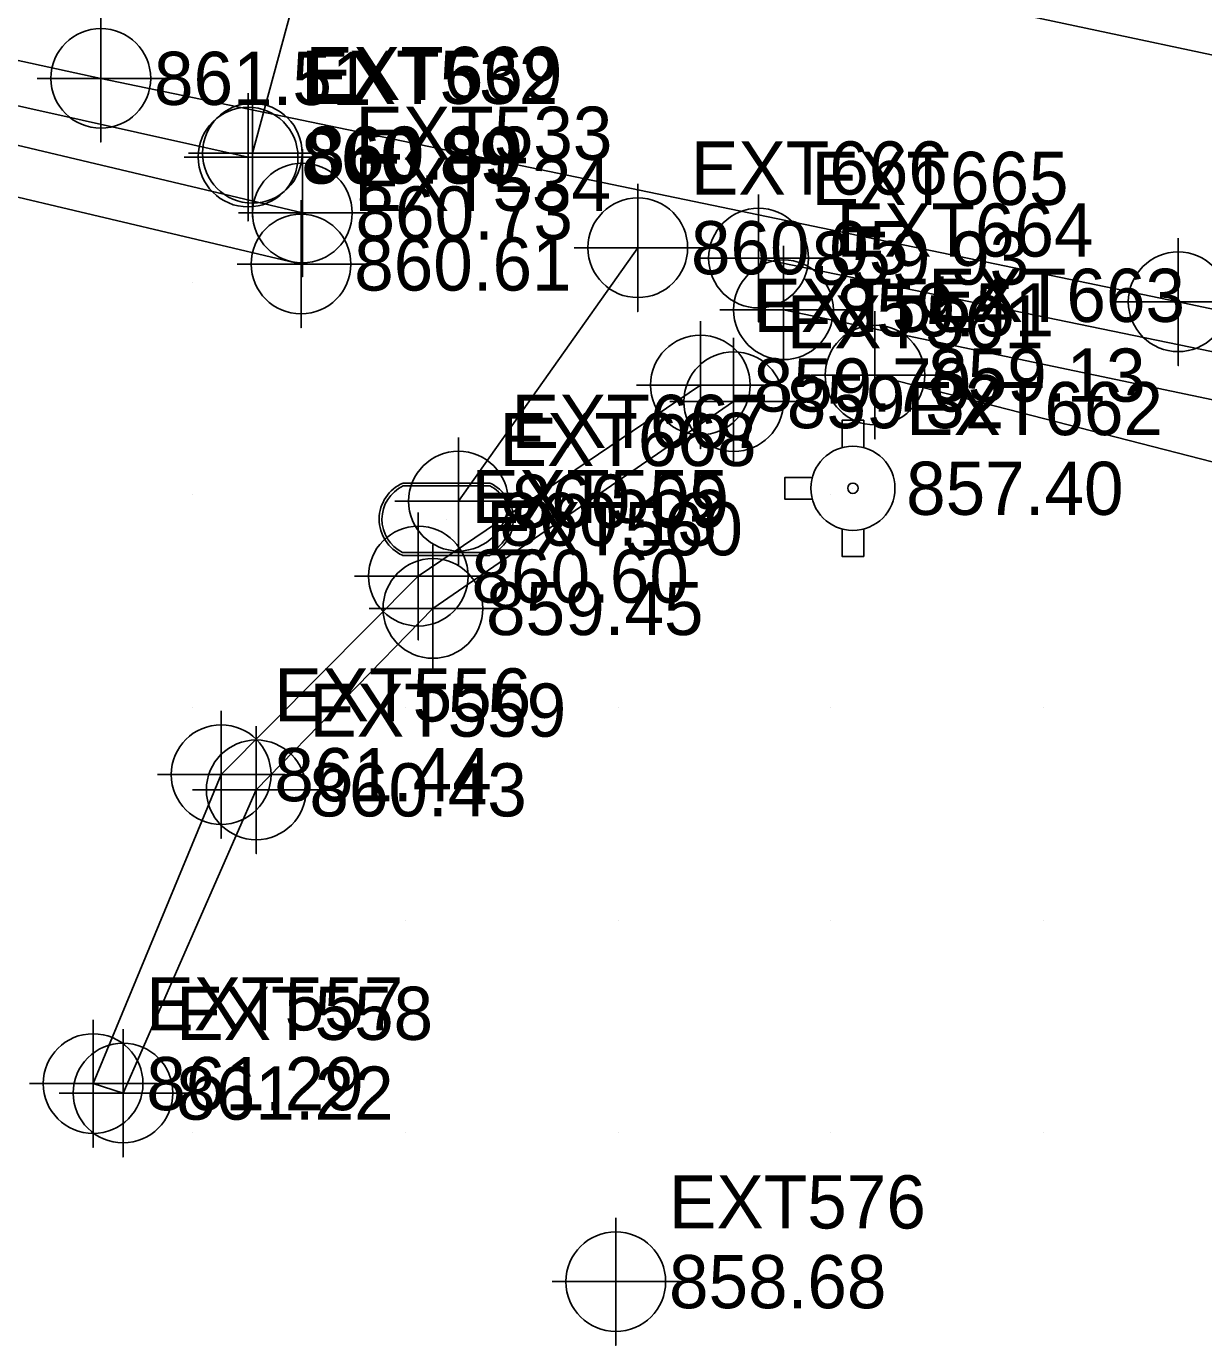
# Model space of a CAD drawing. Extents: x 1762120 to 1766775, y 709485 to 712965.
# Drawn here: x 1762642.2 to 1762697.5, y 712600.2 to 712662 of the extents above; entities that cross this region are included whole.
import ezdxf

# ---------------------------------------------------------------- set-up
doc = ezdxf.new("R2010")
doc.units = 0
for name, color, linetype in [('Exist DTM Crownline', 7, 'Continuous'), ('Exist DTM QL2 LIDAR Elevation Point', 7, 'Continuous'), ('Exist DTM Regular Point CELL', 7, 'Continuous'), ('Exist DTM Regular Point Cogo Elevation', 7, 'Continuous'), ('Exist DTM Regular Point Cogo Number', 7, 'Continuous'), ('Exist Other Culture Area Outline', 7, 'Continuous'), ('Exist Other Culture Area Outline Cogo Elevation', 7, 'Continuous'), ('Exist Other Culture Area Outline Cogo Number', 7, 'Continuous'), ('Exist Other Culture Area Outline Cogo Point CELL', 7, 'Continuous'), ('Exist Roads EOP', 7, 'Continuous'), ('Exist Roads EOP Cogo Elevation', 7, 'Continuous'), ('Exist Roads EOP Cogo Point CELL', 7, 'Continuous'), ('Exist Utilities Telephone UG FO SUE LOS C', 7, 'Continuous'), ('Exist Utilities Telephone UG FO SUE LOS C Cogo Elevation', 7, 'Continuous'), ('Exist Utilities Telephone UG FO SUE LOS C Cogo Number', 7, 'Continuous'), ('Exist Utilities Telephone UG FO SUE LOS C Cogo Point CELL', 7, 'Continuous'), ('Exist Utilities Water Fire Hydrant CELL', 7, 'Continuous'), ('Exist Utilities Water Fire Hydrant Cogo Elevation', 7, 'Continuous'), ('Exist Utilities Water Fire Hydrant Cogo Number', 7, 'Continuous'), ('Exist Utilities Water Meter CELL', 7, 'Continuous'), ('Exist Utilities Water Meter Cogo Elevation', 7, 'Continuous'), ('Exist Utilities Water Meter Cogo Number', 7, 'Continuous'), ('Exist Utilities Water UG Line SUE LOS C', 7, 'Continuous'), ('Exist Utilities Water UG Line SUE LOS C Cogo Elevation', 7, 'Continuous'), ('Exist Utilities Water UG Line SUE LOS C Cogo Number', 7, 'Continuous'), ('Exist Utilities Water UG Line SUE LOS C Cogo Point CELL', 7, 'Continuous')]:
    doc.layers.add(name, color=color, linetype=linetype)

msp = doc.modelspace()

# ---------------------------------------------------------------- linework, layer by layer
at = {"layer": 'Exist DTM Crownline'}
msp.add_lwpolyline([(1762166.547, 712774.687), (1762217.293, 712763.929), (1762266.928, 712753.164), (1762315.989, 712742.645), (1762361.304, 712733.127), (1762409.518, 712722.711), (1762461.505, 712711.505), (1762512.117, 712700.307), (1762561.004, 712689.861), (1762611.478, 712678.845), (1762663.765, 712667.96), (1762715.266, 712656.972), (1762767.733, 712645.753), (1762820.16, 712634.416), (1762873.558, 712623.116), (1762907.318, 712615.867), (1762954.844, 712607.608), (1762970.656, 712604.722)], dxfattribs=at)
at = {"layer": 'Exist DTM QL2 LIDAR Elevation Point'}
for p, q in [((1762650, 712650), (1762650, 712650)), ((1762660, 712650), (1762660, 712650)), ((1762670, 712650), (1762670, 712650)), ((1762680, 712650), (1762680, 712650)), ((1762650, 712640), (1762650, 712640)), ((1762660, 712640), (1762660, 712640)), ((1762670, 712640), (1762670, 712640)), ((1762680, 712640), (1762680, 712640)), ((1762690, 712640), (1762690, 712640)), ((1762650, 712630), (1762650, 712630)), ((1762660, 712630), (1762660, 712630)), ((1762670, 712630), (1762670, 712630)), ((1762680, 712630), (1762680, 712630)), ((1762690, 712630), (1762690, 712630)), ((1762650, 712620), (1762650, 712620)), ((1762660, 712620), (1762660, 712620)), ((1762670, 712620), (1762670, 712620)), ((1762680, 712620), (1762680, 712620)), ((1762690, 712620), (1762690, 712620)), ((1762650, 712610), (1762650, 712610)), ((1762660, 712610), (1762660, 712610)), ((1762670, 712610), (1762670, 712610)), ((1762680, 712610), (1762680, 712610)), ((1762690, 712610), (1762690, 712610))]:
    msp.add_line(p, q, dxfattribs=at)
at = {"layer": 'Exist DTM Regular Point CELL'}
msp.add_lwpolyline([(1762669.889, 712605.993), (1762669.889, 712599.993), (1762669.889, 712602.993), (1762672.889, 712602.993), (1762666.889, 712602.993)], dxfattribs=at)
msp.add_circle((1762669.889, 712602.993), 2.344, dxfattribs=at)
at = {"layer": 'Exist Other Culture Area Outline'}
msp.add_lwpolyline([(1762673.866, 712645.158), (1762660.601, 712636.169), (1762651.33, 712626.835), (1762645.31, 712612.307), (1762646.716, 712611.862), (1762652.978, 712626.121), (1762661.285, 712634.649), (1762675.429, 712644.376)], dxfattribs=at)
at = {"layer": 'Exist Other Culture Area Outline Cogo Point CELL'}
for points in [[(1762673.866, 712648.158), (1762673.866, 712642.158), (1762673.866, 712645.158), (1762676.866, 712645.158), (1762670.866, 712645.158)], [(1762675.429, 712647.376), (1762675.429, 712641.376), (1762675.429, 712644.376), (1762678.429, 712644.376), (1762672.429, 712644.376)], [(1762660.601, 712639.169), (1762660.601, 712633.169), (1762660.601, 712636.169), (1762663.601, 712636.169), (1762657.601, 712636.169)], [(1762661.285, 712637.649), (1762661.285, 712631.649), (1762661.285, 712634.649), (1762664.285, 712634.649), (1762658.285, 712634.649)], [(1762651.33, 712629.835), (1762651.33, 712623.835), (1762651.33, 712626.835), (1762654.33, 712626.835), (1762648.33, 712626.835)], [(1762652.978, 712629.121), (1762652.978, 712623.121), (1762652.978, 712626.121), (1762655.978, 712626.121), (1762649.978, 712626.121)], [(1762645.31, 712615.307), (1762645.31, 712609.307), (1762645.31, 712612.307), (1762648.31, 712612.307), (1762642.31, 712612.307)], [(1762646.716, 712614.862), (1762646.716, 712608.862), (1762646.716, 712611.862), (1762649.716, 712611.862), (1762643.716, 712611.862)]]:
    msp.add_lwpolyline(points, dxfattribs=at)
for centre in [(1762673.866, 712645.158), (1762675.429, 712644.376), (1762660.601, 712636.169), (1762661.285, 712634.649), (1762651.33, 712626.835), (1762652.978, 712626.121), (1762645.31, 712612.307), (1762646.716, 712611.862)]:
    msp.add_circle(centre, 2.344, dxfattribs=at)
at = {"layer": 'Exist Roads EOP'}
msp.add_lwpolyline([(1762974.578, 712585.314), (1762927.979, 712597.842), (1762890.673, 712606.296), (1762842.51, 712617.09), (1762793.23, 712628.151), (1762744.7, 712638.794), (1762696.334, 712649.071), (1762645.671, 712659.578), (1762597.313, 712669.972), (1762548.878, 712680.543), (1762499.868, 712691.039), (1762451.782, 712701.31), (1762402.083, 712712.161), (1762353.635, 712722.593), (1762304.798, 712733.112), (1762255.134, 712743.654), (1762207.339, 712753.911), (1762164.278, 712763.059), (1762150.692, 712765.782)], dxfattribs=at)
at = {"layer": 'Exist Roads EOP Cogo Point CELL'}
for points in [[(1762645.671, 712662.578), (1762645.671, 712656.578), (1762645.671, 712659.578), (1762648.671, 712659.578), (1762642.671, 712659.578)], [(1762696.334, 712652.071), (1762696.334, 712646.071), (1762696.334, 712649.071), (1762699.334, 712649.071), (1762693.334, 712649.071)]]:
    msp.add_lwpolyline(points, dxfattribs=at)
for centre in [(1762645.671, 712659.578), (1762696.334, 712649.071)]:
    msp.add_circle(centre, 2.344, dxfattribs=at)
at = {"layer": 'Exist Utilities Telephone UG FO SUE LOS C'}
for points in [[(1762655.148, 712653.248), (1762586.523, 712669.542), (1762459.67, 712695.94), (1762295.488, 712731.662), (1762171.259, 712757.546)], [(1762655.085, 712650.848), (1762586.391, 712667.092), (1762459.961, 712694.027), (1762295.887, 712729.253), (1762171.952, 712754.919)], [(1762975.06, 712582.936), (1762942.128, 712590.141), (1762892.884, 712602.573), (1762845.987, 712612.29), (1762766.135, 712629.835), (1762702.526, 712643.51), (1762677.774, 712648.696)], [(1762974.378, 712580.101), (1762941.961, 712587.59), (1762882.884, 712601.621), (1762847.537, 712609.713), (1762765.896, 712628.049), (1762704.218, 712639.933), (1762682.076, 712645.625)]]:
    msp.add_lwpolyline(points, dxfattribs=at)
at = {"layer": 'Exist Utilities Telephone UG FO SUE LOS C Cogo Point CELL'}
for points in [[(1762655.148, 712656.248), (1762655.148, 712650.248), (1762655.148, 712653.248), (1762658.148, 712653.248), (1762652.148, 712653.248)], [(1762655.085, 712653.848), (1762655.085, 712647.848), (1762655.085, 712650.848), (1762658.085, 712650.848), (1762652.085, 712650.848)], [(1762677.774, 712651.696), (1762677.774, 712645.696), (1762677.774, 712648.696), (1762680.774, 712648.696), (1762674.774, 712648.696)], [(1762682.076, 712648.625), (1762682.076, 712642.625), (1762682.076, 712645.625), (1762685.076, 712645.625), (1762679.076, 712645.625)]]:
    msp.add_lwpolyline(points, dxfattribs=at)
for centre in [(1762655.148, 712653.248), (1762655.085, 712650.848), (1762677.774, 712648.696), (1762682.076, 712645.625)]:
    msp.add_circle(centre, 2.344, dxfattribs=at)
at = {"layer": 'Exist Utilities Water Fire Hydrant CELL'}
msp.add_line((1762681.04, 712640.301), (1762681.04, 712640.301), dxfattribs=at)
for points in [[(1762680.528, 712642.213), (1762680.528, 712643.501), (1762681.552, 712643.501), (1762681.552, 712642.188)], [(1762679.127, 712640.813), (1762677.84, 712640.813), (1762677.84, 712639.788), (1762679.127, 712639.788)], [(1762680.528, 712638.388), (1762680.528, 712637.101), (1762681.552, 712637.101), (1762681.552, 712638.413)]]:
    msp.add_lwpolyline(points, dxfattribs=at)
for radius in [1.977, 0.243]:
    msp.add_circle((1762681.04, 712640.301), radius, dxfattribs=at)
at = {"layer": 'Exist Utilities Water Meter CELL'}
msp.add_line((1762661.923, 712638.848), (1762661.923, 712638.848), dxfattribs=at)
for points in [[(1762659.886, 712640.548), (1762663.961, 712640.548)], [(1762659.886, 712640.41), (1762663.961, 712640.41)], [(1762663.961, 712637.285), (1762659.86, 712637.285)], [(1762663.961, 712637.148), (1762659.86, 712637.148)]]:
    msp.add_lwpolyline(points, dxfattribs=at)
for centre, radius, start, end in [((1762660.616, 712638.843), 1.855, 113.17804, 245.97939), ((1762660.627, 712638.842), 1.735, 115.30093, 243.78236), ((1762663.216, 712638.849), 1.856, 293.64832, 66.30838), ((1762663.228, 712638.848), 1.726, 295.12717, 64.87283)]:
    msp.add_arc(centre, radius, start, end, dxfattribs=at)
at = {"layer": 'Exist Utilities Water UG Line SUE LOS C'}
for p, q in [((1762652.797, 712656.06), (1762663.818, 712696.673)), ((1762670.923, 712651.613), (1762662.49, 712639.696))]:
    msp.add_line(p, q, dxfattribs=at)
for points in [[(1762652.597, 712655.877), (1762584.514, 712671.057), (1762460.327, 712696.953), (1762295.33, 712732.74), (1762171.02, 712758.918)], [(1762975.806, 712587.967), (1762937.62, 712595.557), (1762895.763, 712604.028), (1762842.398, 712615.448), (1762766.685, 712632.078), (1762701.56, 712645.979), (1762676.599, 712651.124)]]:
    msp.add_lwpolyline(points, dxfattribs=at)
at = {"layer": 'Exist Utilities Water UG Line SUE LOS C Cogo Point CELL'}
for points in [[(1762652.597, 712658.877), (1762652.597, 712652.877), (1762652.597, 712655.877), (1762655.597, 712655.877), (1762649.597, 712655.877)], [(1762652.797, 712659.06), (1762652.797, 712653.06), (1762652.797, 712656.06), (1762655.797, 712656.06), (1762649.797, 712656.06)], [(1762670.923, 712654.613), (1762670.923, 712648.613), (1762670.923, 712651.613), (1762673.923, 712651.613), (1762667.923, 712651.613)], [(1762676.599, 712654.124), (1762676.599, 712648.124), (1762676.599, 712651.124), (1762679.599, 712651.124), (1762673.599, 712651.124)], [(1762662.49, 712642.696), (1762662.49, 712636.696), (1762662.49, 712639.696), (1762665.49, 712639.696), (1762659.49, 712639.696)]]:
    msp.add_lwpolyline(points, dxfattribs=at)
for centre in [(1762652.597, 712655.877), (1762652.797, 712656.06), (1762670.923, 712651.613), (1762676.599, 712651.124), (1762662.49, 712639.696)]:
    msp.add_circle(centre, 2.344, dxfattribs=at)

# ---------------------------------------------------------------- texts
at = {"layer": 'Exist DTM Regular Point Cogo Elevation'}
msp.add_text('858.68', height=2.5, dxfattribs=at).set_placement((1762672.389, 712601.743))
at = {"layer": 'Exist DTM Regular Point Cogo Number'}
msp.add_text('EXT576', height=2.5, dxfattribs=at).set_placement((1762672.389, 712605.493))
at = {"layer": 'Exist Other Culture Area Outline Cogo Elevation'}
for s, p in [('859.70', (1762676.366, 712643.908)), ('859.32', (1762677.929, 712643.126)), ('860.60', (1762663.101, 712634.919)), ('859.45', (1762663.785, 712633.399)), ('861.44', (1762653.83, 712625.585)), ('860.43', (1762655.478, 712624.871)), ('861.29', (1762647.81, 712611.057)), ('861.22', (1762649.216, 712610.612))]:
    msp.add_text(s, height=2.5, dxfattribs=at).set_placement(p)
at = {"layer": 'Exist Other Culture Area Outline Cogo Number'}
for s, p in [('EXT554', (1762676.366, 712647.658)), ('EXT561', (1762677.929, 712646.876)), ('EXT555', (1762663.101, 712638.669)), ('EXT560', (1762663.785, 712637.149)), ('EXT556', (1762653.83, 712629.335)), ('EXT559', (1762655.478, 712628.621)), ('EXT557', (1762647.81, 712614.807)), ('EXT558', (1762649.216, 712614.362))]:
    msp.add_text(s, height=2.5, dxfattribs=at).set_placement(p)
at = {"layer": 'Exist Roads EOP Cogo Elevation'}
msp.add_text('861.51', height=2.5, dxfattribs=at).set_placement((1762648.171, 712658.328))
at = {"layer": 'Exist Utilities Telephone UG FO SUE LOS C Cogo Elevation'}
for s, p in [('860.73', (1762657.648, 712651.998)), ('860.61', (1762657.585, 712649.598)), ('859.51', (1762680.274, 712647.446)), ('859.13', (1762684.576, 712644.375))]:
    msp.add_text(s, height=2.5, dxfattribs=at).set_placement(p)
at = {"layer": 'Exist Utilities Telephone UG FO SUE LOS C Cogo Number'}
for s, p in [('EXT533', (1762657.648, 712655.748)), ('EXT534', (1762657.585, 712653.348)), ('EXT664', (1762680.274, 712651.196)), ('EXT663', (1762684.576, 712648.125))]:
    msp.add_text(s, height=2.5, dxfattribs=at).set_placement(p)
at = {"layer": 'Exist Utilities Water Fire Hydrant Cogo Elevation'}
msp.add_text('857.40', height=2.5, dxfattribs=at).set_placement((1762683.54, 712639.051))
at = {"layer": 'Exist Utilities Water Fire Hydrant Cogo Number'}
msp.add_text('EXT662', height=2.5, dxfattribs=at).set_placement((1762683.54, 712642.801))
at = {"layer": 'Exist Utilities Water Meter Cogo Elevation'}
msp.add_text('860.13', height=2.5, dxfattribs=at).set_placement((1762664.423, 712637.598))
at = {"layer": 'Exist Utilities Water Meter Cogo Number'}
msp.add_text('EXT668', height=2.5, dxfattribs=at).set_placement((1762664.423, 712641.348))
at = {"layer": 'Exist Utilities Water UG Line SUE LOS C Cogo Elevation'}
for s, p in [('860.89', (1762655.097, 712654.627)), ('860.89', (1762655.297, 712654.81)), ('860.05', (1762673.423, 712650.363)), ('859.93', (1762679.099, 712649.874)), ('860.09', (1762664.99, 712638.446))]:
    msp.add_text(s, height=2.5, dxfattribs=at).set_placement(p)
at = {"layer": 'Exist Utilities Water UG Line SUE LOS C Cogo Number'}
for s, p in [('EXT669', (1762655.297, 712658.56)), ('EXT532', (1762655.097, 712658.377)), ('EXT666', (1762673.423, 712654.113)), ('EXT665', (1762679.099, 712653.624)), ('EXT667', (1762664.99, 712642.196))]:
    msp.add_text(s, height=2.5, dxfattribs=at).set_placement(p)

doc.saveas('drawing.dxf')
